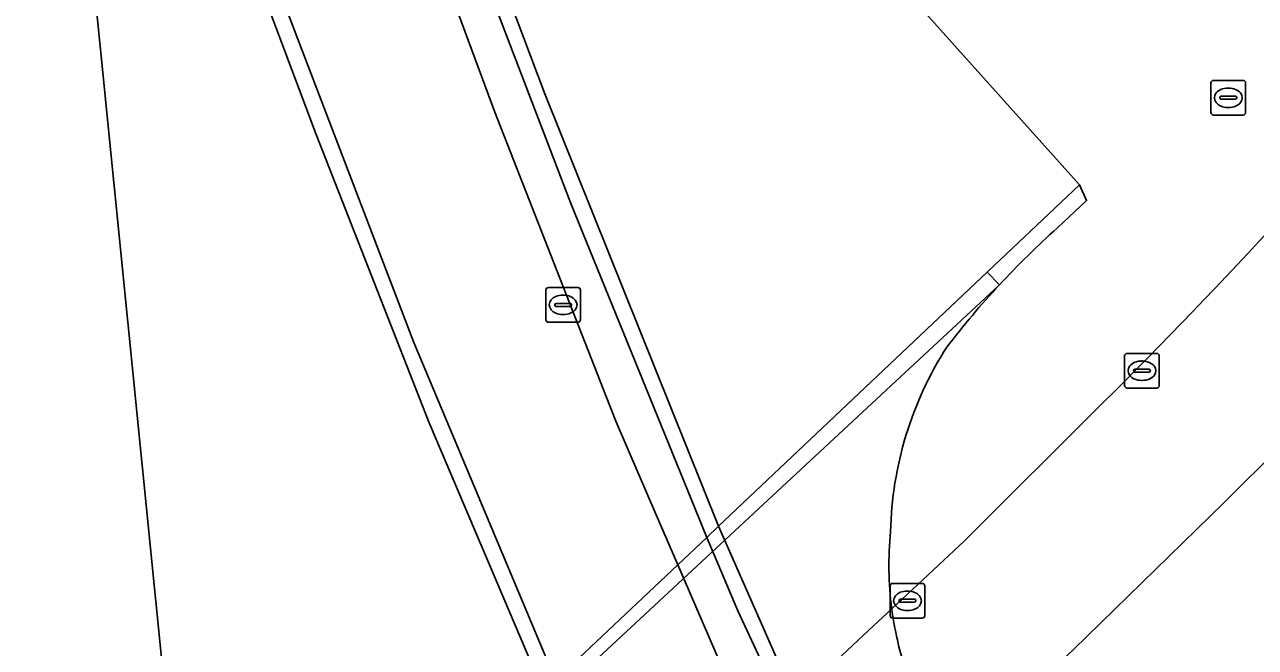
# Model space of a CAD drawing. Extents: x 154324 to 155744, y 382937 to 384188.
# Drawn here: x 155108.76 to 155144.26, y 383249.02 to 383266.98 of the extents above; entities that cross this region are included whole.
import ezdxf

# ---------------------------------------------------------------- set-up
doc = ezdxf.new("R2010")
doc.units = 0
for name, color, linetype in [('IMGEO_Berm_groen', 7, 'Continuous'), ('IMGEO_Dek', 7, 'Continuous'), ('IMGEO_Groenvoorziening', 7, 'Continuous'), ('IMGEO_Kolk', 7, 'Continuous'), ('IMGEO_Muur', 7, 'Continuous'), ('IMGEO_Rijbaan_regionaal_gesloten', 7, 'Continuous'), ('IMGEO_Rioolput', 7, 'Continuous'), ('IMGEO_Voetpad_gesloten', 7, 'Continuous')]:
    doc.layers.add(name, color=color, linetype=linetype)

msp = doc.modelspace()

# ---------------------------------------------------------------- linework, layer by layer
at = {"layer": 'IMGEO_Berm_groen'}
msp.add_lwpolyline([(155143.35, 383253.19), (155139.018, 383248.958), (155135.776, 383245.904), (155135.254, 383245.413), (155132.991, 383243.282), (155132.653, 383242.963), (155131.803, 383242.163), (155128.303, 383238.866), (155127.967, 383238.549), (155126.335, 383237.013), (155125.803, 383236.512), (155124.623, 383235.4)], dxfattribs=at)
msp.add_arc((155041.623, 383357.071), 145.395, 314.39966, 320.26429, dxfattribs=at)
at = {"layer": 'IMGEO_Dek'}
msp.add_lwpolyline([(155136.879, 383259.477), (155136.53, 383259.846), (155128.781, 383252.516), (155128.438, 383252.192), (155127.602, 383251.403), (155124.079, 383248.079), (155123.724, 383247.745), (155115.684, 383240.182), (155115.886, 383239.967)], dxfattribs=at)
for centre, radius, start, end in [((155155.609, 383242.112), 25.542, 137.1656, 142.4362), ((155144.007, 383252.14), 10.269, 147.332, 178.7565), ((155143.404, 383251.397), 9.711, 174.293, 187.4571), ((155143.474, 383251.408), 9.782, 187.4636, 192.821), ((155143.349, 383251.382), 9.655, 192.8397, 202.5697)]:
    msp.add_arc(centre, radius, start, end, dxfattribs=at)
at = {"layer": 'IMGEO_Groenvoorziening'}
for points in [[(155100.516, 383351.423), (155104.591, 383322.749), (155106.084, 383315.192), (155107.138, 383315.4), (155107.887, 383311.61), (155108.45, 383309.085), (155109.853, 383304.101), (155114.869, 383288.594), (155115.508, 383288.773), (155139.187, 383262.359), (155139.396, 383261.91), (155138.554, 383261.125)], [(155113.974, 383237.877), (155113.745, 383238.359), (155108.916, 383286.514), (155109.574, 383286.695), (155108.58, 383289.319)], [(155136.879, 383259.477), (155136.53, 383259.846), (155128.781, 383252.516), (155130.98, 383247.525), (155131.041, 383247.385), (155131.338, 383246.761), (155132.991, 383243.282), (155135.409, 383238.502), (155143.573, 383246.202), (155143.26, 383246.534)], [(155136.879, 383259.477), (155115.886, 383239.967)], [(155121.769, 383238.918), (155123.776, 383240.794), (155124.323, 383241.304), (155125.945, 383242.82), (155126.273, 383243.126), (155129.779, 383246.403), (155130.663, 383247.229), (155130.98, 383247.525), (155133.251, 383249.647), (155133.775, 383250.137), (155135.872, 383252.096), (155139.848, 383256.054)]]:
    msp.add_lwpolyline(points, dxfattribs=at)
for points in [[(155115.508, 383288.773), (155116.494, 383285.201), (155116.891, 383284.021), (155121.504, 383270.983), (155123.77, 383264.985), (155128.781, 383252.516), (155139.187, 383262.359)], [(155113.745, 383238.359), (155123.724, 383247.745), (155120.43, 383255.498), (155117.174, 383263.817), (155114.846, 383270.012), (155109.549, 383285.004), (155108.916, 383286.514)]]:
    msp.add_lwpolyline(points, close=True, dxfattribs=at)
for centre, radius, start, end in [((155008.787, 383387.32), 185.494, 314.95526, 319.55372), ((155155.961, 383241.758), 26.04, 131.9485, 137.1205), ((155155.609, 383242.112), 25.542, 137.1656, 142.4362), ((155144.007, 383252.14), 10.269, 147.332, 178.7565), ((155143.404, 383251.397), 9.711, 174.293, 187.4571), ((155143.474, 383251.408), 9.782, 187.4636, 192.821), ((155143.349, 383251.382), 9.655, 192.8397, 202.5697)]:
    msp.add_arc(centre, radius, start, end, dxfattribs=at)
at = {"layer": 'IMGEO_Kolk'}
for p, q in [((155123.794, 383258.475), (155123.794, 383259.327)), ((155123.869, 383259.401), (155124.721, 383259.401)), ((155124.282, 383259.181), (155124.307, 383259.181)), ((155124.795, 383259.327), (155124.795, 383258.475)), ((155124.053, 383258.895), (155124.053, 383258.907)), ((155124.491, 383258.858), (155124.093, 383258.858)), ((155124.096, 383258.944), (155124.494, 383258.944)), ((155124.537, 383258.907), (155124.537, 383258.895)), ((155124.721, 383258.401), (155123.869, 383258.401)), ((155124.305, 383258.621), (155124.28, 383258.621)), ((155140.491, 383256.577), (155140.491, 383257.429)), ((155140.566, 383257.503), (155141.418, 383257.503)), ((155141.492, 383257.429), (155141.492, 383256.577)), ((155140.75, 383256.997), (155140.75, 383257.009)), ((155140.793, 383257.046), (155141.191, 383257.046)), ((155140.979, 383257.283), (155141.004, 383257.283)), ((155141.234, 383257.009), (155141.234, 383256.997)), ((155141.188, 383256.96), (155140.79, 383256.96)), ((155141.002, 383256.723), (155140.977, 383256.723)), ((155141.418, 383256.503), (155140.566, 383256.503)), ((155133.727, 383249.942), (155133.727, 383250.794)), ((155133.802, 383250.868), (155134.654, 383250.868)), ((155134.215, 383250.648), (155134.24, 383250.648)), ((155134.728, 383250.794), (155134.728, 383249.942)), ((155133.986, 383250.362), (155133.986, 383250.374)), ((155134.424, 383250.325), (155134.026, 383250.325)), ((155134.029, 383250.411), (155134.427, 383250.411)), ((155134.47, 383250.374), (155134.47, 383250.362)), ((155134.238, 383250.088), (155134.213, 383250.088)), ((155134.654, 383249.868), (155133.802, 383249.868))]:
    msp.add_line(p, q, dxfattribs=at)
for points in [[(155123.794, 383258.475), (155123.794, 383259.327)], [(155123.869, 383259.401), (155124.721, 383259.401)], [(155124.795, 383259.327), (155124.795, 383258.475)], [(155124.721, 383258.401), (155123.869, 383258.401)], [(155140.491, 383256.577), (155140.491, 383257.429)], [(155140.566, 383257.503), (155141.418, 383257.503)], [(155141.492, 383257.429), (155141.492, 383256.577)], [(155141.418, 383256.503), (155140.566, 383256.503)], [(155133.727, 383249.942), (155133.727, 383250.794)], [(155133.802, 383250.868), (155134.654, 383250.868)], [(155134.728, 383250.794), (155134.728, 383249.942)], [(155134.654, 383249.868), (155133.802, 383249.868)]]:
    msp.add_lwpolyline(points, dxfattribs=at)
for centre, radius, start, end in [((155123.871, 383259.325), 0.0765, 91.552, 178.448), ((155123.871, 383259.325), 0.0765, 91.552, 178.448), ((155124.719, 383259.325), 0.0765, 1.552, 88.448), ((155124.719, 383259.325), 0.0765, 1.552, 88.448), ((155124.093, 383258.904), 0.0403, 85.8775, 175.7526), ((155124.09, 383258.894), 0.0366, 178.938, 274.7102), ((155124.494, 383258.901), 0.043, 264.8664, 352.4533), ((155124.498, 383258.906), 0.0386, 1.7309, 96.639), ((155123.871, 383258.477), 0.0765, 181.552, 268.448), ((155123.871, 383258.477), 0.0765, 181.552, 268.448), ((155124.719, 383258.477), 0.0765, 271.552, 358.448), ((155124.719, 383258.477), 0.0765, 271.552, 358.448), ((155140.568, 383257.427), 0.0765, 91.552, 178.448), ((155140.568, 383257.427), 0.0765, 91.552, 178.448), ((155141.416, 383257.427), 0.0765, 1.552, 88.448), ((155141.416, 383257.427), 0.0765, 1.552, 88.448), ((155140.79, 383257.006), 0.0403, 85.8775, 175.7526), ((155140.787, 383256.996), 0.0366, 178.938, 274.7102), ((155141.191, 383257.003), 0.043, 264.8664, 352.4533), ((155141.195, 383257.008), 0.0386, 1.7309, 96.639), ((155140.568, 383256.579), 0.0765, 181.552, 268.448), ((155140.568, 383256.579), 0.0765, 181.552, 268.448), ((155141.416, 383256.579), 0.0765, 271.552, 358.448), ((155141.416, 383256.579), 0.0765, 271.552, 358.448), ((155133.804, 383250.792), 0.0765, 91.552, 178.448), ((155133.804, 383250.792), 0.0765, 91.552, 178.448), ((155134.652, 383250.792), 0.0765, 1.552, 88.448), ((155134.652, 383250.792), 0.0765, 1.552, 88.448), ((155134.026, 383250.371), 0.0403, 85.8775, 175.7526), ((155134.023, 383250.361), 0.0366, 178.938, 274.7102), ((155134.427, 383250.368), 0.043, 264.8664, 352.4533), ((155134.431, 383250.373), 0.0386, 1.7309, 96.639), ((155133.804, 383249.944), 0.0765, 181.552, 268.448), ((155133.804, 383249.944), 0.0765, 181.552, 268.448), ((155134.652, 383249.944), 0.0765, 271.552, 358.448), ((155134.652, 383249.944), 0.0765, 271.552, 358.448)]:
    msp.add_arc(centre, radius, start, end, dxfattribs=at)
for centre, major_axis, ratio, start_param, end_param in [((155124.281, 383258.901), (-0.387, 0.002), 0.722429, 4.712389, 7.853982), ((155124.306, 383258.901), (-0.39, 0.002), 0.717154, 1.570796, 4.712389), ((155140.978, 383257.003), (-0.387, 0.002), 0.722429, 4.712389, 7.853982), ((155141.003, 383257.003), (-0.39, 0.002), 0.717154, 1.570796, 4.712389), ((155134.214, 383250.368), (-0.387, 0.002), 0.722429, 4.712389, 7.853982), ((155134.239, 383250.368), (-0.39, 0.002), 0.717154, 1.570796, 4.712389)]:
    msp.add_ellipse(centre, major_axis=major_axis, ratio=ratio, start_param=start_param, end_param=end_param, dxfattribs=at)
at = {"layer": 'IMGEO_Muur'}
for points in [[(155128.781, 383252.516), (155123.77, 383264.985), (155121.504, 383270.983), (155116.891, 383284.021), (155116.494, 383285.201), (155115.508, 383288.773), (155114.869, 383288.594), (155116.013, 383285.13), (155121.078, 383270.824), (155124.512, 383261.829), (155128.438, 383252.192)], [(155119.988, 383257.813), (155115.263, 383270.166), (155110.9, 383282.573), (155109.574, 383286.695), (155108.916, 383286.514), (155109.549, 383285.004), (155114.846, 383270.012), (155117.174, 383263.817), (155120.43, 383255.498), (155123.724, 383247.745), (155124.079, 383248.079)], [(155131.338, 383246.761), (155131.041, 383247.385), (155130.98, 383247.525), (155128.781, 383252.516), (155128.438, 383252.192), (155129.333, 383250.081), (155130.663, 383247.229), (155131.022, 383246.46), (155132.653, 383242.963), (155135.066, 383238.18), (155135.409, 383238.502), (155132.991, 383243.282)]]:
    msp.add_lwpolyline(points, close=True, dxfattribs=at)
for points in [[(155138.554, 383261.125), (155139.396, 383261.91), (155139.187, 383262.359), (155128.781, 383252.516), (155128.438, 383252.192), (155127.602, 383251.403), (155124.079, 383248.079), (155123.724, 383247.745), (155113.745, 383238.359), (155113.974, 383237.877)], [(155115.886, 383239.967), (155136.879, 383259.477)]]:
    msp.add_lwpolyline(points, dxfattribs=at)
msp.add_arc((155155.961, 383241.758), 26.04, 131.9485, 137.1205, dxfattribs=at)
at = {"layer": 'IMGEO_Rijbaan_regionaal_gesloten'}
for points in [[(155108.58, 383289.319), (155109.574, 383286.695), (155110.9, 383282.573), (155115.263, 383270.166), (155119.988, 383257.813), (155124.079, 383248.079), (155127.602, 383251.403), (155126.765, 383253.34), (155125.811, 383255.549), (155122.326, 383264.46), (155118.283, 383275.374), (155114.5, 383286.22), (155108.824, 383303.768), (155107.421, 383308.752)], [(155139.848, 383256.054), (155135.872, 383252.096), (155133.775, 383250.137), (155133.251, 383249.647), (155130.98, 383247.525), (155130.663, 383247.229), (155129.779, 383246.403), (155126.273, 383243.126), (155125.945, 383242.82), (155124.323, 383241.304), (155123.776, 383240.794), (155121.769, 383238.918)], [(155124.623, 383235.4), (155125.803, 383236.512), (155126.335, 383237.013), (155127.967, 383238.549), (155128.303, 383238.866), (155131.803, 383242.163), (155132.653, 383242.963), (155132.991, 383243.282), (155135.254, 383245.413), (155135.776, 383245.904), (155139.018, 383248.958), (155143.35, 383253.19)]]:
    msp.add_lwpolyline(points, dxfattribs=at)
msp.add_lwpolyline([(155130.149, 383245.629), (155129.779, 383246.403), (155129.58, 383246.822), (155127.602, 383251.403), (155124.079, 383248.079), (155126.273, 383243.126), (155126.662, 383242.308), (155128.303, 383238.866), (155130.728, 383234.097), (155134.229, 383237.392), (155132.315, 383241.09), (155131.803, 383242.163)], close=True, dxfattribs=at)
for centre, radius, start, end in [((155008.787, 383387.32), 185.494, 314.95526, 319.55372), ((155041.623, 383357.071), 145.395, 314.39966, 320.26429)]:
    msp.add_arc(centre, radius, start, end, dxfattribs=at)
at = {"layer": 'IMGEO_Rioolput'}
for p, q in [((155142.982, 383264.449), (155142.982, 383265.301)), ((155143.057, 383265.375), (155143.909, 383265.375)), ((155143.47, 383265.155), (155143.495, 383265.155)), ((155143.983, 383265.301), (155143.983, 383264.449)), ((155143.241, 383264.869), (155143.241, 383264.881)), ((155143.679, 383264.832), (155143.281, 383264.832)), ((155143.284, 383264.918), (155143.682, 383264.918)), ((155143.725, 383264.881), (155143.725, 383264.869)), ((155143.493, 383264.595), (155143.468, 383264.595)), ((155143.909, 383264.375), (155143.057, 383264.375))]:
    msp.add_line(p, q, dxfattribs=at)
for points in [[(155142.982, 383264.449), (155142.982, 383265.301)], [(155143.057, 383265.375), (155143.909, 383265.375)], [(155143.983, 383265.301), (155143.983, 383264.449)], [(155143.909, 383264.375), (155143.057, 383264.375)]]:
    msp.add_lwpolyline(points, dxfattribs=at)
for centre, radius, start, end in [((155143.059, 383265.299), 0.0765, 91.552, 178.448), ((155143.059, 383265.299), 0.0765, 91.552, 178.448), ((155143.907, 383265.299), 0.0765, 1.552, 88.448), ((155143.907, 383265.299), 0.0765, 1.552, 88.448), ((155143.281, 383264.878), 0.0403, 85.8775, 175.7526), ((155143.278, 383264.868), 0.0366, 178.938, 274.7102), ((155143.682, 383264.875), 0.043, 264.8664, 352.4533), ((155143.686, 383264.88), 0.0386, 1.7309, 96.639), ((155143.059, 383264.451), 0.0765, 181.552, 268.448), ((155143.059, 383264.451), 0.0765, 181.552, 268.448), ((155143.907, 383264.451), 0.0765, 271.552, 358.448), ((155143.907, 383264.451), 0.0765, 271.552, 358.448)]:
    msp.add_arc(centre, radius, start, end, dxfattribs=at)
for centre, major_axis, ratio, start_param, end_param in [((155143.469, 383264.875), (-0.387, 0.002), 0.722429, 4.712389, 7.853982), ((155143.494, 383264.875), (-0.39, 0.002), 0.717154, 1.570796, 4.712389)]:
    msp.add_ellipse(centre, major_axis=major_axis, ratio=ratio, start_param=start_param, end_param=end_param, dxfattribs=at)
at = {"layer": 'IMGEO_Voetpad_gesloten'}
for points in [[(155116.013, 383285.13), (155114.869, 383288.594), (155109.853, 383304.101), (155108.45, 383309.085), (155107.887, 383311.61), (155107.138, 383315.4), (155106.084, 383315.192), (155106.858, 383311.277), (155107.421, 383308.752), (155108.824, 383303.768), (155114.5, 383286.22), (155118.283, 383275.374), (155122.326, 383264.46), (155125.811, 383255.549), (155126.765, 383253.34), (155127.602, 383251.403), (155128.438, 383252.192), (155124.512, 383261.829), (155121.078, 383270.824)], [(155131.022, 383246.46), (155130.663, 383247.229), (155129.333, 383250.081), (155128.438, 383252.192), (155127.602, 383251.403), (155129.58, 383246.822), (155129.779, 383246.403), (155130.149, 383245.629), (155131.803, 383242.163), (155132.315, 383241.09), (155134.229, 383237.392), (155135.066, 383238.18), (155132.653, 383242.963)]]:
    msp.add_lwpolyline(points, close=True, dxfattribs=at)

doc.saveas('drawing.dxf')
